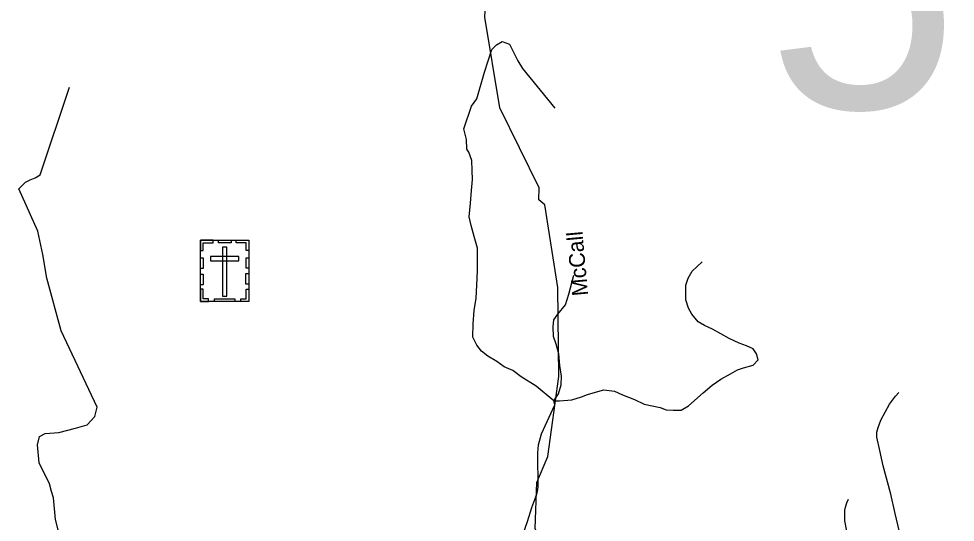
# Model space of a CAD drawing. Extents: x 884530 to 1028605, y 526725 to 653634.
# Drawn here: x 920098 to 923967, y 619337 to 621419 of the extents above; entities that cross this region are included whole.
import ezdxf

# ---------------------------------------------------------------- set-up
doc = ezdxf.new("R2010")
doc.units = 0
for name, color, linetype in [('Exist Cultural Cemetery CELL', 7, 'Continuous'), ('Exist Hydrographic Creek Single Shore', 7, 'Continuous'), ('Exist Hydrographic Creek Single Shore Label', 7, 'Continuous'), ('Exist Road Non-System Type 51', 7, 'Continuous'), ('Exist Road Secondary Structure Standard Bridge Number Label', 7, 'Continuous')]:
    doc.layers.add(name, color=color, linetype=linetype)

msp = doc.modelspace()

# ---------------------------------------------------------------- linework, layer by layer
at = {"layer": 'Exist Cultural Cemetery CELL'}
for points in [[(920849.3, 620504.5), (921048.4, 620504.5), (921048.4, 620249.9), (920849.3, 620249.9)], [(920849.3, 620461.2), (920860.7, 620461.2), (920860.7, 620493.4), (920901.2, 620493.4), (920901.2, 620504.5), (920849.3, 620504.5)], [(920923.4, 620504.5), (920975.2, 620504.5), (920975.2, 620493.1), (920923.4, 620493.1)], [(921048.5, 620461.1), (921037.1, 620461.1), (921037.1, 620493.3), (920996.6, 620493.3), (920996.6, 620504.4), (921048.5, 620504.4)], [(920958.3, 620475.2), (920939.7, 620475.2), (920939.7, 620272.4), (920958.3, 620272.4)], [(920849.3, 620387), (920849.3, 620430.3), (920860.7, 620430.3), (920860.7, 620387)], [(920890.1, 620436.4), (920890.1, 620417.8), (921007.9, 620417.8), (921007.9, 620436.4)], [(921037.1, 620388.1), (921037.1, 620431.4), (921048.5, 620431.4), (921048.5, 620388.1)], [(920849.3, 620319.8), (920849.3, 620363.1), (920860.7, 620363.1), (920860.7, 620319.8)], [(921037, 620322.1), (921037, 620365.4), (921048.4, 620365.4), (921048.4, 620322.1)], [(920882.4, 620249.9), (920882.4, 620261.4), (920860.4, 620261.4), (920860.4, 620301.8), (920849.3, 620301.8), (920849.3, 620249.9)], [(921015.3, 620249.9), (921015.3, 620261.4), (921037.3, 620261.4), (921037.3, 620301.8), (921048.4, 620301.8), (921048.4, 620249.9)], [(920906.8, 620261.3), (920991.6, 620261.3), (920991.6, 620249.9), (920906.8, 620249.9)]]:
    msp.add_lwpolyline(points, close=True, dxfattribs=at)
at = {"layer": 'Exist Hydrographic Creek Single Shore'}
msp.add_lwpolyline([(922319.3, 618450.2), (922343.2, 618555.7), (922369.2, 618719.8), (922361.9, 618988), (922231.6, 619312.1), (922238.5, 619502.3), (922283.9, 619609.7), (922329.3, 619940.3), (922325.8, 620307.8), (922271.4, 620650.2), (922247, 620670.4), (922248.8, 620719.6), (922085.6, 621051), (922024.1, 621426.3), (922049.2, 621895.1), (921989.1, 622080.1), (922080.7, 622544.2), (922120.9, 623193.2), (922168.4, 623356.3), (922259.8, 624046.9)], dxfattribs=at)
at = {"layer": 'Exist Road Non-System Type 51'}
for points in [[(922309.1, 619839.1), (922236.2, 619900.6), (922174.2, 619938.7), (922139.7, 619965), (922103.5, 619980.6), (922072.7, 620001.9), (922035.8, 620023.9), (922009.7, 620044.4), (921990, 620069.3), (921974.3, 620103.4), (921975.2, 620157.6), (921979.2, 620212.9), (921988.1, 620264.3), (921990, 620317.6), (921993.6, 620376.6), (921992.9, 620426.7), (921993.6, 620470.8), (921979.6, 620518.9), (921967.2, 620563.9), (921959.2, 620600.7), (921964.7, 620656.5), (921968.4, 620709.1), (921972.4, 620755.2), (921971.6, 620792.5), (921969.5, 620833.8), (921957.9, 620868.3), (921949.8, 620879.7), (921947.6, 620920.7), (921936.8, 620963.7), (921969.1, 621058.3), (921990.7, 621088.4), (922022.8, 621198.1), (922053, 621292.7), (922072.3, 621312), (922096, 621324.9), (922126.1, 621314.2), (922160.5, 621245.4), (922179.8, 621213.1), (922313.1, 621049.7)], [(920262.1, 619300.8), (920249.9, 619348.7), (920242.4, 619438.6), (920233, 619465.3), (920225.4, 619496.9), (920182.4, 619582.7), (920175.3, 619658.1), (920183.6, 619691.9), (920207.9, 619705.1), (920263.4, 619709.2), (920332.7, 619726.6), (920381.3, 619740.4), (920412.5, 619775.1), (920422.9, 619813.3), (920273.9, 620128.9), (920214.8, 620347.4), (920197.5, 620444.4), (920176.7, 620541.6), (920098.2, 620716.5), (920126.8, 620743.5), (920145.9, 620752.6), (920166.8, 620761.6), (920186.8, 620774.4), (920308.6, 621137.1)], [(922309.1, 619839.1), (922331.7, 619840.1), (922382.6, 619843.3), (922423.6, 619856.4), (922448.5, 619865.2), (922481.2, 619875.1), (922514.7, 619884.7), (922559.2, 619879.9), (922592.6, 619864), (922641.9, 619844.9), (922681.6, 619825.9), (922748.4, 619811.5), (922772.3, 619802), (922801.8, 619801), (922835.2, 619801.4), (922864.5, 619818.6), (922926.2, 619873.2), (922962.7, 619904.1), (922998.1, 619928.9), (923039, 619951), (923067.8, 619967.1), (923092, 619975.4), (923131.8, 619986.5), (923152.5, 620008.8), (923146.1, 620034.2), (923132, 620054.1), (923105.1, 620067.3), (923074.7, 620077.4), (923032.9, 620097), (922998.1, 620116.3), (922964.8, 620136.3), (922930.7, 620151.2), (922905, 620166.4), (922878.9, 620198.1), (922864.5, 620222.6), (922853.6, 620256.7), (922853.6, 620292.4), (922853.4, 620317.4), (922863.3, 620346.5), (922880.5, 620376.3), (922921.8, 620414.5)], [(922309.1, 619839.1), (922328.5, 619868.8), (922339.6, 619905.4), (922340.2, 619942.1), (922334.2, 619985.1), (922329, 620033.2), (922318.5, 620073.3), (922307.4, 620106.2), (922306.5, 620145.5), (922309.4, 620174.2), (922325.3, 620198.1), (922357.1, 620236.3), (922370.7, 620280.8), (922391.5, 620359.8)], [(923967.1, 618498.7), (923951.1, 618561.9), (923928.2, 618610.5), (923908.5, 618671), (923889.6, 618747.2), (923868.4, 618813.4), (923841.1, 618890.4), (923820.6, 618964.6), (923804.6, 619037.9), (923788.1, 619110.6), (923770.9, 619176.3), (923749.3, 619245.8), (923719.1, 619374), (923701, 619453.9), (923669.4, 619571.4), (923655.8, 619633.8), (923643.4, 619688.8), (923643.4, 619709.6), (923648.7, 619728.9), (923660, 619759.4), (923696, 619825.2), (923720.8, 619858.6), (923733.8, 619873.7)], [(922184.3, 619056.1), (922183.6, 619104.2), (922179.4, 619162.6), (922173.9, 619215.6), (922173.9, 619254.6), (922182.2, 619290), (922199.7, 619340.7), (922217.8, 619398.1), (922234.2, 619442.1), (922239.8, 619459.8), (922242.2, 619472.7), (922244.1, 619485.1), (922244.1, 619507.6), (922244.1, 619535.8), (922243.2, 619566.5), (922242.7, 619596), (922242.7, 619624.2), (922245.5, 619657.8), (922258.4, 619703.6), (922312.9, 619822.9), (922309.1, 619839.1)], [(923519.4, 619301.1), (923511.5, 619344.1), (923511.5, 619387.2), (923514.2, 619400.3), (923519.8, 619417.4), (923526, 619432.9)]]:
    msp.add_lwpolyline(points, dxfattribs=at)

# ---------------------------------------------------------------- texts
at = {"layer": 'Exist Hydrographic Creek Single Shore Label'}
msp.add_text('McCall', height=65.62, rotation=95.2074, dxfattribs=at).set_placement((922450.9, 620276))
msp.add_text('McCall', height=65.62, rotation=95.2074, dxfattribs=at).set_placement((922450.9, 620276))
at = {"layer": 'Exist Road Secondary Structure Standard Bridge Number Label'}
msp.add_text('5', height=1066.3, dxfattribs=at).set_placement((923187.4, 621049.1))

doc.saveas('drawing.dxf')
